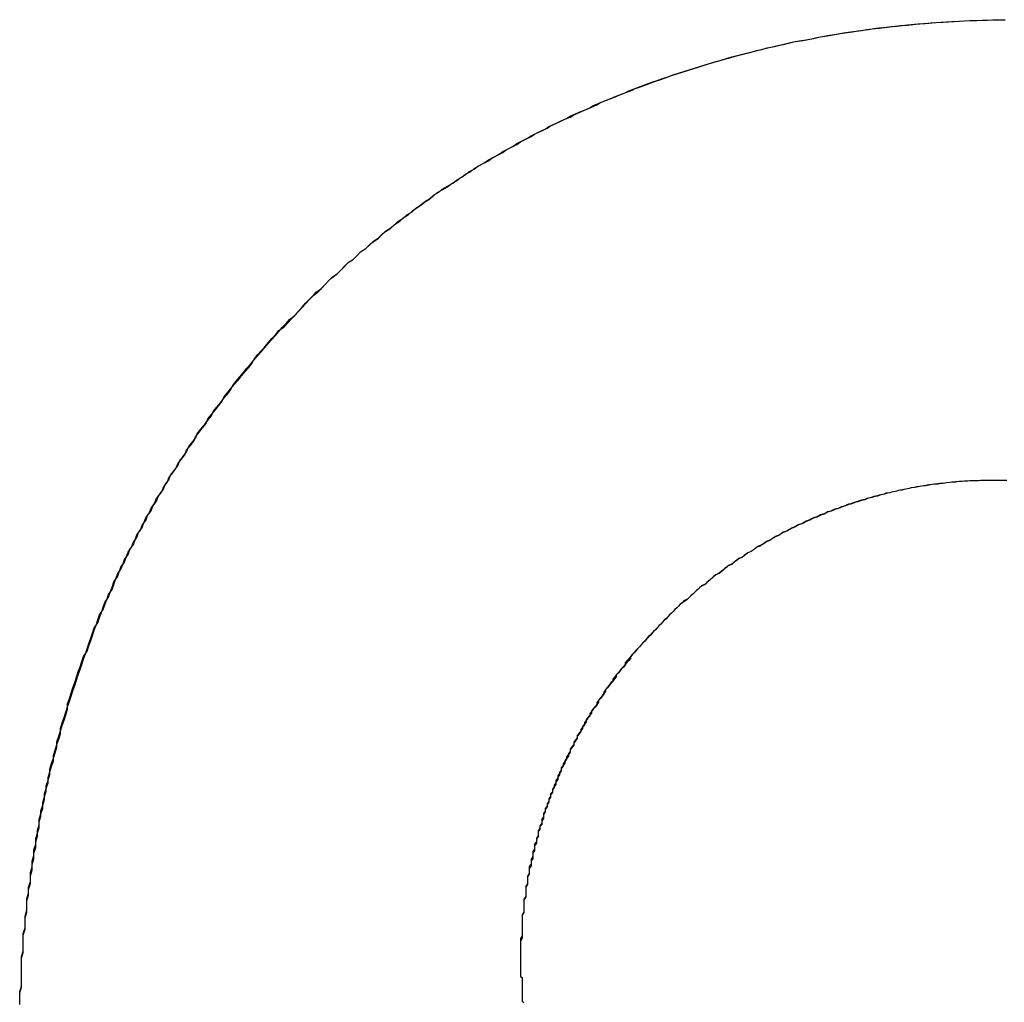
# Model space of a CAD drawing. Extents: x 1107 to 4046, y 937 to 3355.
# Tile 783 of 861: x 3054.956 to 3055.51, y 1750.831 to 1751.385. Entities that reach past the tile are written whole.
import ezdxf

# ---------------------------------------------------------------- set-up
doc = ezdxf.new("R2010")
doc.units = 0
doc.layers.add('KF_VIDA_L___C_LEFT', color=7, linetype='CONTINUOUS')

# ---------------------------------------------------------------- blocks, each defined once
blk = doc.blocks.new('KF_VIDA_L___C_LEFT')
at = {"layer": 'KF_VIDA_L___C_LEFT'}
for points in [[(165.652, 61.6173, 0), (165.652, 61.6207, 0), (165.652, 61.624, 0), (165.653, 61.6273, 0), (165.653, 61.6306, 0), (165.653, 61.6339, 0), (165.653, 61.6372, 0), (165.653, 61.6405, 0), (165.653, 61.6438, 0), (165.654, 61.6471, 0), (165.654, 61.6504, 0), (165.654, 61.6536, 0), (165.654, 61.6569, 0), (165.655, 61.6602, 0), (165.655, 61.6635, 0), (165.655, 61.6667, 0), (165.656, 61.67, 0), (165.656, 61.6732, 0), (165.656, 61.6765, 0), (165.657, 61.6797, 0), (165.657, 61.6829, 0), (165.658, 61.6862, 0), (165.658, 61.6894, 0), (165.659, 61.6926, 0), (165.659, 61.6958, 0), (165.66, 61.699, 0), (165.66, 61.7022, 0), (165.661, 61.7054, 0), (165.661, 61.7086, 0), (165.662, 61.7118, 0), (165.662, 61.7149, 0), (165.663, 61.7181, 0), (165.663, 61.7213, 0), (165.664, 61.7244, 0), (165.665, 61.7276, 0), (165.665, 61.7307, 0), (165.666, 61.7339, 0), (165.667, 61.737, 0), (165.667, 61.7401, 0), (165.668, 61.7432, 0), (165.669, 61.7464, 0), (165.669, 61.7495, 0), (165.67, 61.7526, 0), (165.671, 61.7557, 0), (165.672, 61.7587, 0), (165.673, 61.7618, 0), (165.673, 61.7649, 0), (165.674, 61.768, 0), (165.675, 61.771, 0), (165.676, 61.7741, 0), (165.677, 61.7771, 0), (165.678, 61.7801, 0), (165.679, 61.7832, 0), (165.679, 61.7862, 0), (165.68, 61.7892, 0), (165.681, 61.7922, 0), (165.682, 61.7952, 0), (165.683, 61.7982, 0), (165.684, 61.8012, 0), (165.685, 61.8042, 0), (165.686, 61.8071, 0), (165.687, 61.8101, 0), (165.688, 61.813, 0), (165.69, 61.816, 0), (165.691, 61.8189, 0), (165.692, 61.8219, 0), (165.693, 61.8248, 0), (165.694, 61.8277, 0), (165.695, 61.8306, 0), (165.696, 61.8335, 0), (165.697, 61.8364, 0), (165.699, 61.8393, 0), (165.7, 61.8421, 0), (165.701, 61.845, 0), (165.702, 61.8478, 0), (165.704, 61.8507, 0), (165.705, 61.8535, 0), (165.706, 61.8563, 0), (165.707, 61.8592, 0), (165.709, 61.862, 0), (165.71, 61.8648, 0), (165.711, 61.8676, 0), (165.713, 61.8703, 0), (165.714, 61.8731, 0), (165.716, 61.8759, 0), (165.717, 61.8786, 0), (165.718, 61.8814, 0), (165.72, 61.8841, 0), (165.721, 61.8868, 0), (165.723, 61.8895, 0), (165.724, 61.8923, 0), (165.726, 61.8949, 0), (165.727, 61.8976, 0), (165.729, 61.9003, 0), (165.73, 61.903, 0), (165.732, 61.9056, 0), (165.733, 61.9083, 0), (165.735, 61.9109, 0), (165.736, 61.9135, 0), (165.738, 61.9162, 0), (165.74, 61.9188, 0), (165.741, 61.9214, 0), (165.743, 61.9239, 0), (165.745, 61.9265, 0), (165.746, 61.9291, 0), (165.748, 61.9316, 0), (165.75, 61.9342, 0), (165.751, 61.9367, 0), (165.753, 61.9392, 0), (165.755, 61.9417, 0), (165.757, 61.9442, 0), (165.758, 61.9467, 0), (165.76, 61.9492, 0), (165.762, 61.9517, 0), (165.764, 61.9541, 0), (165.766, 61.9566, 0), (165.767, 61.959, 0), (165.769, 61.9614, 0), (165.771, 61.9638, 0), (165.773, 61.9662, 0), (165.775, 61.9686, 0), (165.777, 61.971, 0), (165.779, 61.9734, 0), (165.781, 61.9757, 0), (165.783, 61.9781, 0), (165.784, 61.9804, 0), (165.786, 61.9827, 0), (165.788, 61.985, 0), (165.79, 61.9873, 0), (165.792, 61.9896, 0), (165.794, 61.9919, 0), (165.796, 61.9941, 0), (165.798, 61.9964, 0), (165.801, 61.9986, 0), (165.803, 62.0008, 0), (165.805, 62.0031, 0), (165.807, 62.0052, 0), (165.809, 62.0074, 0), (165.811, 62.0096, 0), (165.813, 62.0118, 0), (165.815, 62.0139, 0), (165.817, 62.0161, 0), (165.82, 62.0182, 0), (165.822, 62.0203, 0), (165.824, 62.0224, 0), (165.826, 62.0245, 0), (165.828, 62.0265, 0), (165.831, 62.0286, 0), (165.833, 62.0306, 0), (165.835, 62.0327, 0), (165.837, 62.0347, 0), (165.84, 62.0367, 0), (165.842, 62.0387, 0), (165.844, 62.0407, 0), (165.847, 62.0426, 0), (165.849, 62.0446, 0), (165.851, 62.0465, 0), (165.854, 62.0485, 0), (165.856, 62.0504, 0), (165.858, 62.0523, 0), (165.861, 62.0542, 0), (165.863, 62.056, 0), (165.865, 62.0579, 0), (165.868, 62.0597, 0), (165.87, 62.0616, 0), (165.873, 62.0634, 0), (165.875, 62.0652, 0), (165.878, 62.067, 0), (165.88, 62.0688, 0), (165.883, 62.0705, 0), (165.885, 62.0723, 0), (165.887, 62.074, 0), (165.89, 62.0757, 0), (165.893, 62.0774, 0), (165.895, 62.0791, 0), (165.898, 62.0808, 0), (165.9, 62.0825, 0), (165.903, 62.0841, 0), (165.905, 62.0858, 0), (165.908, 62.0874, 0), (165.91, 62.089, 0), (165.913, 62.0906, 0), (165.916, 62.0921, 0), (165.918, 62.0937, 0), (165.921, 62.0953, 0), (165.924, 62.0968, 0), (165.926, 62.0983, 0), (165.929, 62.0998, 0), (165.932, 62.1013, 0), (165.934, 62.1028, 0), (165.937, 62.1042, 0), (165.94, 62.1057, 0), (165.942, 62.1071, 0), (165.945, 62.1085, 0), (165.948, 62.1099, 0), (165.95, 62.1113, 0), (165.953, 62.1127, 0), (165.956, 62.114, 0), (165.959, 62.1154, 0), (165.962, 62.1167, 0), (165.964, 62.118, 0), (165.967, 62.1193, 0), (165.97, 62.1206, 0), (165.973, 62.1219, 0), (165.975, 62.1231, 0), (165.978, 62.1243, 0), (165.981, 62.1256, 0), (165.984, 62.1268, 0), (165.987, 62.1279, 0), (165.99, 62.1291, 0), (165.993, 62.1303, 0), (165.995, 62.1314, 0), (165.998, 62.1325, 0), (166.001, 62.1336, 0), (166.004, 62.1347, 0), (166.007, 62.1358, 0), (166.01, 62.1369, 0), (166.013, 62.1379, 0), (166.016, 62.139, 0), (166.019, 62.14, 0), (166.022, 62.141, 0), (166.025, 62.142, 0), (166.028, 62.1429, 0), (166.031, 62.1439, 0), (166.034, 62.1448, 0), (166.037, 62.1457, 0), (166.04, 62.1467, 0), (166.043, 62.1475, 0), (166.046, 62.1484, 0), (166.049, 62.1493, 0), (166.052, 62.1501, 0), (166.055, 62.1509, 0), (166.058, 62.1517, 0), (166.061, 62.1525, 0), (166.064, 62.1533, 0), (166.067, 62.1541, 0), (166.07, 62.1548, 0), (166.073, 62.1556, 0), (166.076, 62.1563, 0), (166.079, 62.157, 0), (166.082, 62.1576, 0), (166.085, 62.1583, 0), (166.088, 62.159, 0), (166.091, 62.1596, 0), (166.095, 62.1602, 0), (166.098, 62.1608, 0), (166.101, 62.1614, 0), (166.104, 62.162, 0), (166.107, 62.1625, 0), (166.11, 62.163, 0), (166.113, 62.1636, 0), (166.116, 62.1641, 0), (166.12, 62.1646, 0), (166.123, 62.165, 0), (166.126, 62.1655, 0), (166.129, 62.1659, 0), (166.132, 62.1663, 0), (166.136, 62.1667, 0), (166.139, 62.1671, 0), (166.142, 62.1675, 0), (166.145, 62.1679, 0), (166.148, 62.1682, 0), (166.152, 62.1685, 0), (166.155, 62.1688, 0), (166.158, 62.1691, 0), (166.161, 62.1694, 0), (166.164, 62.1696, 0), (166.168, 62.1699, 0), (166.171, 62.1701, 0), (166.174, 62.1703, 0), (166.177, 62.1705, 0), (166.181, 62.1707, 0), (166.184, 62.1708, 0), (166.187, 62.171, 0), (166.191, 62.1711, 0), (166.194, 62.1712, 0), (166.197, 62.1713, 0), (166.2, 62.1714, 0), (166.204, 62.1714, 0), (166.207, 62.1715, 0)], [(165.652, 61.617, 0), (165.652, 61.6203, 0), (165.652, 61.6235, 0), (165.653, 61.6268, 0), (165.653, 61.6301, 0), (165.653, 61.6333, 0), (165.653, 61.6366, 0), (165.653, 61.6398, 0), (165.653, 61.6431, 0), (165.654, 61.6463, 0), (165.654, 61.6496, 0), (165.654, 61.6528, 0), (165.654, 61.656, 0), (165.655, 61.6593, 0), (165.655, 61.6625, 0), (165.655, 61.6657, 0), (165.656, 61.6689, 0), (165.656, 61.6722, 0), (165.656, 61.6754, 0), (165.657, 61.6786, 0), (165.657, 61.6818, 0), (165.658, 61.685, 0), (165.658, 61.6882, 0), (165.658, 61.6913, 0), (165.659, 61.6945, 0), (165.659, 61.6977, 0), (165.66, 61.7009, 0), (165.66, 61.7041, 0), (165.661, 61.7072, 0), (165.661, 61.7104, 0), (165.662, 61.7135, 0), (165.663, 61.7167, 0), (165.663, 61.7198, 0), (165.664, 61.723, 0), (165.664, 61.7261, 0), (165.665, 61.7292, 0), (165.666, 61.7324, 0), (165.666, 61.7355, 0), (165.667, 61.7386, 0), (165.668, 61.7417, 0), (165.668, 61.7448, 0), (165.669, 61.7479, 0), (165.67, 61.751, 0), (165.671, 61.7541, 0), (165.671, 61.7571, 0), (165.672, 61.7602, 0), (165.673, 61.7633, 0), (165.674, 61.7663, 0), (165.675, 61.7694, 0), (165.675, 61.7724, 0), (165.676, 61.7755, 0), (165.677, 61.7785, 0), (165.678, 61.7815, 0), (165.679, 61.7845, 0), (165.68, 61.7876, 0), (165.681, 61.7906, 0), (165.682, 61.7936, 0), (165.683, 61.7966, 0), (165.684, 61.7995, 0), (165.685, 61.8025, 0), (165.686, 61.8055, 0), (165.687, 61.8085, 0), (165.688, 61.8114, 0), (165.689, 61.8144, 0), (165.69, 61.8173, 0), (165.691, 61.8202, 0), (165.692, 61.8232, 0), (165.693, 61.8261, 0), (165.694, 61.829, 0), (165.696, 61.8319, 0), (165.697, 61.8348, 0), (165.698, 61.8377, 0), (165.699, 61.8406, 0), (165.7, 61.8434, 0), (165.702, 61.8463, 0), (165.703, 61.8492, 0), (165.704, 61.852, 0), (165.705, 61.8549, 0), (165.707, 61.8577, 0), (165.708, 61.8605, 0), (165.709, 61.8633, 0), (165.711, 61.8661, 0), (165.712, 61.8689, 0), (165.713, 61.8717, 0), (165.715, 61.8745, 0), (165.716, 61.8773, 0), (165.718, 61.88, 0), (165.719, 61.8828, 0), (165.721, 61.8855, 0), (165.722, 61.8882, 0), (165.723, 61.891, 0), (165.725, 61.8937, 0), (165.726, 61.8964, 0), (165.728, 61.8991, 0), (165.729, 61.9018, 0), (165.731, 61.9044, 0), (165.733, 61.9071, 0), (165.734, 61.9098, 0), (165.736, 61.9124, 0), (165.737, 61.9151, 0), (165.739, 61.9177, 0), (165.741, 61.9203, 0), (165.742, 61.9229, 0), (165.744, 61.9255, 0), (165.746, 61.9281, 0), (165.747, 61.9307, 0), (165.749, 61.9332, 0), (165.751, 61.9358, 0), (165.752, 61.9383, 0), (165.754, 61.9409, 0), (165.756, 61.9434, 0), (165.758, 61.9459, 0), (165.76, 61.9484, 0), (165.761, 61.9509, 0), (165.763, 61.9534, 0), (165.765, 61.9558, 0), (165.767, 61.9583, 0), (165.769, 61.9607, 0), (165.771, 61.9632, 0), (165.772, 61.9656, 0), (165.774, 61.968, 0), (165.776, 61.9704, 0), (165.778, 61.9728, 0), (165.78, 61.9752, 0), (165.782, 61.9775, 0), (165.784, 61.9799, 0), (165.786, 61.9822, 0), (165.788, 61.9845, 0), (165.79, 61.9869, 0), (165.792, 61.9892, 0), (165.794, 61.9915, 0), (165.796, 61.9937, 0), (165.798, 61.996, 0), (165.8, 61.9983, 0), (165.802, 62.0005, 0), (165.804, 62.0027, 0), (165.807, 62.005, 0), (165.809, 62.0072, 0), (165.811, 62.0094, 0), (165.813, 62.0115, 0), (165.815, 62.0137, 0), (165.817, 62.0159, 0), (165.819, 62.018, 0), (165.822, 62.0201, 0), (165.824, 62.0223, 0), (165.826, 62.0244, 0), (165.828, 62.0264, 0), (165.831, 62.0285, 0), (165.833, 62.0306, 0), (165.835, 62.0326, 0), (165.837, 62.0347, 0), (165.84, 62.0367, 0), (165.842, 62.0387, 0), (165.844, 62.0407, 0), (165.847, 62.0427, 0), (165.849, 62.0447, 0), (165.851, 62.0466, 0), (165.854, 62.0486, 0), (165.856, 62.0505, 0), (165.858, 62.0524, 0), (165.861, 62.0543, 0), (165.863, 62.0562, 0), (165.866, 62.0581, 0), (165.868, 62.0599, 0), (165.871, 62.0618, 0), (165.873, 62.0636, 0), (165.875, 62.0654, 0), (165.878, 62.0672, 0), (165.88, 62.069, 0), (165.883, 62.0708, 0), (165.885, 62.0726, 0), (165.888, 62.0743, 0), (165.89, 62.076, 0), (165.893, 62.0777, 0), (165.896, 62.0795, 0), (165.898, 62.0811, 0), (165.901, 62.0828, 0), (165.903, 62.0845, 0), (165.906, 62.0861, 0), (165.908, 62.0877, 0), (165.911, 62.0894, 0), (165.914, 62.091, 0), (165.916, 62.0925, 0), (165.919, 62.0941, 0), (165.922, 62.0957, 0), (165.924, 62.0972, 0), (165.927, 62.0987, 0), (165.93, 62.1002, 0), (165.932, 62.1017, 0), (165.935, 62.1032, 0), (165.938, 62.1047, 0), (165.94, 62.1061, 0), (165.943, 62.1076, 0), (165.946, 62.109, 0), (165.949, 62.1104, 0), (165.951, 62.1118, 0), (165.954, 62.1131, 0), (165.957, 62.1145, 0), (165.96, 62.1158, 0), (165.962, 62.1172, 0), (165.965, 62.1185, 0), (165.968, 62.1198, 0), (165.971, 62.121, 0), (165.974, 62.1223, 0), (165.977, 62.1236, 0), (165.979, 62.1248, 0), (165.982, 62.126, 0), (165.985, 62.1272, 0), (165.988, 62.1284, 0), (165.991, 62.1296, 0), (165.994, 62.1307, 0), (165.997, 62.1319, 0), (165.999, 62.133, 0), (166.002, 62.1341, 0), (166.005, 62.1352, 0), (166.008, 62.1363, 0), (166.011, 62.1373, 0), (166.014, 62.1384, 0), (166.017, 62.1394, 0), (166.02, 62.1404, 0), (166.023, 62.1414, 0), (166.026, 62.1424, 0), (166.029, 62.1433, 0), (166.032, 62.1443, 0), (166.035, 62.1452, 0), (166.038, 62.1461, 0), (166.041, 62.147, 0), (166.044, 62.1479, 0), (166.047, 62.1488, 0), (166.05, 62.1496, 0), (166.053, 62.1505, 0), (166.056, 62.1513, 0), (166.059, 62.1521, 0), (166.062, 62.1529, 0), (166.065, 62.1536, 0), (166.068, 62.1544, 0), (166.071, 62.1551, 0), (166.074, 62.1558, 0), (166.077, 62.1565, 0), (166.08, 62.1572, 0), (166.083, 62.1579, 0), (166.086, 62.1586, 0), (166.089, 62.1592, 0), (166.093, 62.1598, 0), (166.096, 62.1604, 0), (166.099, 62.161, 0), (166.102, 62.1616, 0), (166.105, 62.1622, 0), (166.108, 62.1627, 0), (166.111, 62.1632, 0), (166.114, 62.1637, 0), (166.118, 62.1642, 0), (166.121, 62.1647, 0), (166.124, 62.1652, 0), (166.127, 62.1656, 0), (166.13, 62.166, 0), (166.133, 62.1665, 0), (166.136, 62.1669, 0), (166.14, 62.1672, 0), (166.143, 62.1676, 0), (166.146, 62.1679, 0), (166.149, 62.1683, 0), (166.152, 62.1686, 0), (166.156, 62.1689, 0), (166.159, 62.1692, 0), (166.162, 62.1694, 0), (166.165, 62.1697, 0), (166.168, 62.1699, 0), (166.172, 62.1701, 0), (166.175, 62.1703, 0), (166.178, 62.1705, 0), (166.181, 62.1707, 0), (166.184, 62.1709, 0), (166.188, 62.171, 0), (166.191, 62.1711, 0), (166.194, 62.1712, 0), (166.197, 62.1713, 0), (166.201, 62.1714, 0), (166.204, 62.1714, 0), (166.207, 62.1715, 0)], [(166.199, 61.9121, 0), (166.197, 61.9121, 0), (166.196, 61.9121, 0), (166.195, 61.912, 0), (166.193, 61.912, 0), (166.192, 61.9119, 0), (166.19, 61.9119, 0), (166.189, 61.9118, 0), (166.187, 61.9118, 0), (166.186, 61.9117, 0), (166.184, 61.9116, 0), (166.183, 61.9115, 0), (166.181, 61.9114, 0), (166.18, 61.9113, 0), (166.179, 61.9111, 0), (166.177, 61.911, 0), (166.176, 61.9109, 0), (166.174, 61.9107, 0), (166.173, 61.9106, 0), (166.171, 61.9104, 0), (166.17, 61.9102, 0), (166.169, 61.91, 0), (166.167, 61.9099, 0), (166.166, 61.9097, 0), (166.164, 61.9094, 0), (166.163, 61.9092, 0), (166.161, 61.909, 0), (166.16, 61.9088, 0), (166.158, 61.9085, 0), (166.157, 61.9083, 0), (166.156, 61.908, 0), (166.154, 61.9078, 0), (166.153, 61.9075, 0), (166.151, 61.9072, 0), (166.15, 61.9069, 0), (166.149, 61.9066, 0), (166.147, 61.9063, 0), (166.146, 61.906, 0), (166.144, 61.9057, 0), (166.143, 61.9054, 0), (166.142, 61.905, 0), (166.14, 61.9047, 0), (166.139, 61.9043, 0), (166.137, 61.904, 0), (166.136, 61.9036, 0), (166.135, 61.9032, 0), (166.133, 61.9029, 0), (166.132, 61.9025, 0), (166.13, 61.9021, 0), (166.129, 61.9017, 0), (166.128, 61.9012, 0), (166.126, 61.9008, 0), (166.125, 61.9004, 0), (166.123, 61.9, 0), (166.122, 61.8995, 0), (166.121, 61.8991, 0), (166.119, 61.8986, 0), (166.118, 61.8981, 0), (166.117, 61.8977, 0), (166.115, 61.8972, 0), (166.114, 61.8967, 0), (166.113, 61.8962, 0), (166.111, 61.8957, 0), (166.11, 61.8952, 0), (166.109, 61.8947, 0), (166.107, 61.8941, 0), (166.106, 61.8936, 0), (166.105, 61.893, 0), (166.103, 61.8925, 0), (166.102, 61.8919, 0), (166.101, 61.8914, 0), (166.099, 61.8908, 0), (166.098, 61.8902, 0), (166.097, 61.8896, 0), (166.095, 61.889, 0), (166.094, 61.8884, 0), (166.093, 61.8878, 0), (166.091, 61.8872, 0), (166.09, 61.8866, 0), (166.089, 61.886, 0), (166.087, 61.8853, 0), (166.086, 61.8847, 0), (166.085, 61.884, 0), (166.084, 61.8834, 0), (166.082, 61.8827, 0), (166.081, 61.8821, 0), (166.08, 61.8814, 0), (166.078, 61.8807, 0), (166.077, 61.88, 0), (166.076, 61.8793, 0), (166.075, 61.8786, 0), (166.073, 61.8779, 0), (166.072, 61.8772, 0), (166.071, 61.8764, 0), (166.07, 61.8757, 0), (166.068, 61.875, 0), (166.067, 61.8742, 0), (166.066, 61.8735, 0), (166.065, 61.8727, 0), (166.064, 61.872, 0), (166.062, 61.8712, 0), (166.061, 61.8704, 0), (166.06, 61.8696, 0), (166.059, 61.8688, 0), (166.057, 61.868, 0), (166.056, 61.8672, 0), (166.055, 61.8664, 0), (166.054, 61.8656, 0), (166.053, 61.8648, 0), (166.051, 61.864, 0), (166.05, 61.8631, 0), (166.049, 61.8623, 0), (166.048, 61.8614, 0), (166.047, 61.8606, 0), (166.046, 61.8597, 0), (166.044, 61.8589, 0), (166.043, 61.858, 0), (166.042, 61.8571, 0), (166.041, 61.8562, 0), (166.04, 61.8553, 0), (166.039, 61.8544, 0), (166.038, 61.8535, 0), (166.036, 61.8526, 0), (166.035, 61.8517, 0), (166.034, 61.8508, 0), (166.033, 61.8499, 0), (166.032, 61.8489, 0), (166.031, 61.848, 0), (166.03, 61.8471, 0), (166.029, 61.8461, 0), (166.028, 61.8452, 0), (166.027, 61.8442, 0), (166.025, 61.8432, 0), (166.024, 61.8423, 0), (166.023, 61.8413, 0), (166.022, 61.8403, 0), (166.021, 61.8393, 0), (166.02, 61.8383, 0), (166.019, 61.8373, 0), (166.018, 61.8363, 0), (166.017, 61.8353, 0), (166.016, 61.8343, 0), (166.015, 61.8333, 0), (166.014, 61.8322, 0), (166.013, 61.8312, 0), (166.012, 61.8302, 0), (166.011, 61.8291, 0), (166.01, 61.8281, 0), (166.009, 61.827, 0), (166.008, 61.826, 0), (166.007, 61.8249, 0), (166.006, 61.8239, 0), (166.005, 61.8228, 0), (166.004, 61.8217, 0), (166.003, 61.8206, 0), (166.002, 61.8195, 0), (166.001, 61.8184, 0), (166, 61.8173, 0), (165.999, 61.8162, 0), (165.998, 61.8151, 0), (165.997, 61.814, 0), (165.996, 61.8129, 0), (165.996, 61.8118, 0), (165.995, 61.8107, 0), (165.994, 61.8095, 0), (165.993, 61.8084, 0), (165.992, 61.8072, 0), (165.991, 61.8061, 0), (165.99, 61.8049, 0), (165.989, 61.8038, 0), (165.988, 61.8026, 0), (165.988, 61.8015, 0), (165.987, 61.8003, 0), (165.986, 61.7991, 0), (165.985, 61.798, 0), (165.984, 61.7968, 0), (165.983, 61.7956, 0), (165.982, 61.7944, 0), (165.982, 61.7932, 0), (165.981, 61.792, 0), (165.98, 61.7908, 0), (165.979, 61.7896, 0), (165.978, 61.7884, 0), (165.978, 61.7872, 0), (165.977, 61.7859, 0), (165.976, 61.7847, 0), (165.975, 61.7835, 0), (165.974, 61.7823, 0), (165.974, 61.781, 0), (165.973, 61.7798, 0), (165.972, 61.7785, 0), (165.971, 61.7773, 0), (165.971, 61.776, 0), (165.97, 61.7748, 0), (165.969, 61.7735, 0), (165.969, 61.7723, 0), (165.968, 61.771, 0), (165.967, 61.7697, 0), (165.966, 61.7685, 0), (165.966, 61.7672, 0), (165.965, 61.7659, 0), (165.964, 61.7646, 0), (165.964, 61.7633, 0), (165.963, 61.762, 0), (165.962, 61.7607, 0), (165.962, 61.7594, 0), (165.961, 61.7581, 0), (165.961, 61.7568, 0), (165.96, 61.7555, 0), (165.959, 61.7542, 0), (165.959, 61.7529, 0), (165.958, 61.7516, 0), (165.957, 61.7502, 0), (165.957, 61.7489, 0), (165.956, 61.7476, 0), (165.956, 61.7462, 0), (165.955, 61.7449, 0), (165.955, 61.7436, 0), (165.954, 61.7422, 0), (165.954, 61.7409, 0), (165.953, 61.7395, 0), (165.952, 61.7382, 0), (165.952, 61.7368, 0), (165.951, 61.7355, 0), (165.951, 61.7341, 0), (165.95, 61.7327, 0), (165.95, 61.7314, 0), (165.949, 61.73, 0), (165.949, 61.7286, 0), (165.948, 61.7273, 0), (165.948, 61.7259, 0), (165.947, 61.7245, 0), (165.947, 61.7231, 0), (165.947, 61.7217, 0), (165.946, 61.7204, 0), (165.946, 61.719, 0), (165.945, 61.7176, 0), (165.945, 61.7162, 0), (165.944, 61.7148, 0), (165.944, 61.7134, 0), (165.944, 61.712, 0), (165.943, 61.7106, 0), (165.943, 61.7092, 0), (165.943, 61.7078, 0), (165.942, 61.7063, 0), (165.942, 61.7049, 0), (165.942, 61.7035, 0), (165.941, 61.7021, 0), (165.941, 61.7007, 0), (165.941, 61.6992, 0), (165.94, 61.6978, 0), (165.94, 61.6964, 0), (165.94, 61.695, 0), (165.939, 61.6935, 0), (165.939, 61.6921, 0), (165.939, 61.6907, 0), (165.938, 61.6892, 0), (165.938, 61.6878, 0), (165.938, 61.6864, 0), (165.938, 61.6849, 0), (165.937, 61.6835, 0), (165.937, 61.682, 0), (165.937, 61.6806, 0), (165.937, 61.6791, 0), (165.937, 61.6777, 0), (165.936, 61.6762, 0), (165.936, 61.6748, 0), (165.936, 61.6733, 0), (165.936, 61.6719, 0), (165.936, 61.6704, 0), (165.936, 61.6689, 0), (165.935, 61.6675, 0), (165.935, 61.666, 0), (165.935, 61.6645, 0), (165.935, 61.6631, 0), (165.935, 61.6616, 0), (165.935, 61.6601, 0), (165.935, 61.6587, 0), (165.935, 61.6572, 0), (165.935, 61.6557, 0), (165.935, 61.6543, 0), (165.934, 61.6528, 0), (165.934, 61.6513, 0), (165.934, 61.6498, 0), (165.934, 61.6484, 0), (165.934, 61.6469, 0), (165.934, 61.6454, 0), (165.934, 61.6439, 0)], [(166.199, 61.9121, 0), (166.197, 61.9121, 0), (166.196, 61.9121, 0), (166.195, 61.912, 0), (166.193, 61.912, 0), (166.192, 61.9119, 0), (166.19, 61.9119, 0), (166.189, 61.9118, 0), (166.187, 61.9118, 0), (166.186, 61.9117, 0), (166.185, 61.9116, 0), (166.183, 61.9115, 0), (166.182, 61.9114, 0), (166.18, 61.9113, 0), (166.179, 61.9112, 0), (166.177, 61.911, 0), (166.176, 61.9109, 0), (166.174, 61.9107, 0), (166.173, 61.9106, 0), (166.172, 61.9104, 0), (166.17, 61.9103, 0), (166.169, 61.9101, 0), (166.167, 61.9099, 0), (166.166, 61.9097, 0), (166.164, 61.9095, 0), (166.163, 61.9093, 0), (166.162, 61.9091, 0), (166.16, 61.9088, 0), (166.159, 61.9086, 0), (166.157, 61.9084, 0), (166.156, 61.9081, 0), (166.154, 61.9078, 0), (166.153, 61.9076, 0), (166.152, 61.9073, 0), (166.15, 61.907, 0), (166.149, 61.9067, 0), (166.147, 61.9064, 0), (166.146, 61.9061, 0), (166.145, 61.9058, 0), (166.143, 61.9055, 0), (166.142, 61.9051, 0), (166.14, 61.9048, 0), (166.139, 61.9044, 0), (166.138, 61.9041, 0), (166.136, 61.9037, 0), (166.135, 61.9033, 0), (166.133, 61.903, 0), (166.132, 61.9026, 0), (166.131, 61.9022, 0), (166.129, 61.9018, 0), (166.128, 61.9014, 0), (166.126, 61.9009, 0), (166.125, 61.9005, 0), (166.124, 61.9001, 0), (166.122, 61.8996, 0), (166.121, 61.8992, 0), (166.12, 61.8987, 0), (166.118, 61.8983, 0), (166.117, 61.8978, 0), (166.116, 61.8973, 0), (166.114, 61.8968, 0), (166.113, 61.8963, 0), (166.111, 61.8958, 0), (166.11, 61.8953, 0), (166.109, 61.8948, 0), (166.107, 61.8943, 0), (166.106, 61.8937, 0), (166.105, 61.8932, 0), (166.103, 61.8926, 0), (166.102, 61.8921, 0), (166.101, 61.8915, 0), (166.099, 61.891, 0), (166.098, 61.8904, 0), (166.097, 61.8898, 0), (166.095, 61.8892, 0), (166.094, 61.8886, 0), (166.093, 61.888, 0), (166.092, 61.8874, 0), (166.09, 61.8868, 0), (166.089, 61.8861, 0), (166.088, 61.8855, 0), (166.086, 61.8848, 0), (166.085, 61.8842, 0), (166.084, 61.8835, 0), (166.082, 61.8829, 0), (166.081, 61.8822, 0), (166.08, 61.8815, 0), (166.079, 61.8808, 0), (166.077, 61.8801, 0), (166.076, 61.8794, 0), (166.075, 61.8787, 0), (166.074, 61.878, 0), (166.072, 61.8773, 0), (166.071, 61.8766, 0), (166.07, 61.8758, 0), (166.069, 61.8751, 0), (166.067, 61.8744, 0), (166.066, 61.8736, 0), (166.065, 61.8728, 0), (166.064, 61.8721, 0), (166.062, 61.8713, 0), (166.061, 61.8705, 0), (166.06, 61.8697, 0), (166.059, 61.8689, 0), (166.057, 61.8681, 0), (166.056, 61.8673, 0), (166.055, 61.8665, 0), (166.054, 61.8657, 0), (166.053, 61.8649, 0), (166.051, 61.8641, 0), (166.05, 61.8632, 0), (166.049, 61.8624, 0), (166.048, 61.8615, 0), (166.047, 61.8607, 0), (166.046, 61.8598, 0), (166.044, 61.8589, 0), (166.043, 61.8581, 0), (166.042, 61.8572, 0), (166.041, 61.8563, 0), (166.04, 61.8554, 0), (166.039, 61.8545, 0), (166.038, 61.8536, 0), (166.036, 61.8527, 0), (166.035, 61.8518, 0), (166.034, 61.8508, 0), (166.033, 61.8499, 0), (166.032, 61.849, 0), (166.031, 61.848, 0), (166.03, 61.8471, 0), (166.029, 61.8461, 0), (166.028, 61.8452, 0), (166.026, 61.8442, 0), (166.025, 61.8432, 0), (166.024, 61.8422, 0), (166.023, 61.8413, 0), (166.022, 61.8403, 0), (166.021, 61.8393, 0), (166.02, 61.8383, 0), (166.019, 61.8373, 0), (166.018, 61.8363, 0), (166.017, 61.8353, 0), (166.016, 61.8342, 0), (166.015, 61.8332, 0), (166.014, 61.8322, 0), (166.013, 61.8311, 0), (166.012, 61.8301, 0), (166.011, 61.829, 0), (166.01, 61.828, 0), (166.009, 61.8269, 0), (166.008, 61.8259, 0), (166.007, 61.8248, 0), (166.006, 61.8237, 0), (166.005, 61.8227, 0), (166.004, 61.8216, 0), (166.003, 61.8205, 0), (166.002, 61.8194, 0), (166.001, 61.8183, 0), (166, 61.8172, 0), (165.999, 61.8161, 0), (165.998, 61.815, 0), (165.997, 61.8138, 0), (165.996, 61.8127, 0), (165.995, 61.8116, 0), (165.994, 61.8105, 0), (165.993, 61.8093, 0), (165.993, 61.8082, 0), (165.992, 61.807, 0), (165.991, 61.8059, 0), (165.99, 61.8047, 0), (165.989, 61.8036, 0), (165.988, 61.8024, 0), (165.987, 61.8012, 0), (165.986, 61.8001, 0), (165.986, 61.7989, 0), (165.985, 61.7977, 0), (165.984, 61.7965, 0), (165.983, 61.7953, 0), (165.982, 61.7941, 0), (165.981, 61.7929, 0), (165.981, 61.7917, 0), (165.98, 61.7905, 0), (165.979, 61.7893, 0), (165.978, 61.7881, 0), (165.977, 61.7868, 0), (165.977, 61.7856, 0), (165.976, 61.7844, 0), (165.975, 61.7832, 0), (165.974, 61.7819, 0), (165.973, 61.7807, 0), (165.973, 61.7794, 0), (165.972, 61.7782, 0), (165.971, 61.7769, 0), (165.97, 61.7757, 0), (165.97, 61.7744, 0), (165.969, 61.7732, 0), (165.968, 61.7719, 0), (165.968, 61.7706, 0), (165.967, 61.7693, 0), (165.966, 61.7681, 0), (165.966, 61.7668, 0), (165.965, 61.7655, 0), (165.964, 61.7642, 0), (165.964, 61.7629, 0), (165.963, 61.7616, 0), (165.962, 61.7603, 0), (165.962, 61.759, 0), (165.961, 61.7577, 0), (165.96, 61.7564, 0), (165.96, 61.7551, 0), (165.959, 61.7538, 0), (165.958, 61.7524, 0), (165.958, 61.7511, 0), (165.957, 61.7498, 0), (165.957, 61.7485, 0), (165.956, 61.7471, 0), (165.955, 61.7458, 0), (165.955, 61.7445, 0), (165.954, 61.7431, 0), (165.954, 61.7418, 0), (165.953, 61.7404, 0), (165.953, 61.7391, 0), (165.952, 61.7377, 0), (165.952, 61.7364, 0), (165.951, 61.735, 0), (165.951, 61.7336, 0), (165.95, 61.7323, 0), (165.95, 61.7309, 0), (165.949, 61.7295, 0), (165.949, 61.7282, 0), (165.948, 61.7268, 0), (165.948, 61.7254, 0), (165.947, 61.724, 0), (165.947, 61.7227, 0), (165.946, 61.7213, 0), (165.946, 61.7199, 0), (165.946, 61.7185, 0), (165.945, 61.7171, 0), (165.945, 61.7157, 0), (165.944, 61.7143, 0), (165.944, 61.7129, 0), (165.944, 61.7115, 0), (165.943, 61.7101, 0), (165.943, 61.7087, 0), (165.942, 61.7073, 0), (165.942, 61.7059, 0), (165.942, 61.7045, 0), (165.941, 61.7031, 0), (165.941, 61.7017, 0), (165.941, 61.7002, 0), (165.94, 61.6988, 0), (165.94, 61.6974, 0), (165.94, 61.696, 0), (165.939, 61.6946, 0), (165.939, 61.6931, 0), (165.939, 61.6917, 0), (165.939, 61.6903, 0), (165.938, 61.6888, 0), (165.938, 61.6874, 0), (165.938, 61.686, 0), (165.938, 61.6845, 0), (165.937, 61.6831, 0), (165.937, 61.6817, 0), (165.937, 61.6802, 0), (165.937, 61.6788, 0), (165.937, 61.6774, 0), (165.936, 61.6759, 0), (165.936, 61.6745, 0), (165.936, 61.673, 0), (165.936, 61.6716, 0), (165.936, 61.6701, 0), (165.936, 61.6687, 0), (165.935, 61.6672, 0), (165.935, 61.6658, 0), (165.935, 61.6643, 0), (165.935, 61.6629, 0), (165.935, 61.6614, 0), (165.935, 61.66, 0), (165.935, 61.6585, 0), (165.935, 61.6571, 0), (165.935, 61.6556, 0), (165.934, 61.6541, 0), (165.934, 61.6527, 0), (165.934, 61.6512, 0), (165.934, 61.6498, 0), (165.934, 61.6483, 0), (165.934, 61.6469, 0), (165.934, 61.6454, 0), (165.934, 61.6439, 0)], [(166.208, 61.9119, 0), (166.206, 61.912, 0), (166.205, 61.912, 0), (166.203, 61.9121, 0), (166.202, 61.9121, 0), (166.2, 61.9121, 0), (166.199, 61.9121, 0)], [(166.208, 61.912, 0), (166.206, 61.912, 0), (166.205, 61.912, 0), (166.203, 61.9121, 0), (166.202, 61.9121, 0), (166.2, 61.9121, 0), (166.199, 61.9121, 0)], [(165.934, 61.6439, 0), (165.934, 61.6432, 0), (165.934, 61.6424, 0), (165.934, 61.6417, 0), (165.934, 61.641, 0), (165.934, 61.6402, 0), (165.934, 61.6395, 0), (165.934, 61.6387, 0), (165.934, 61.638, 0), (165.934, 61.6373, 0), (165.934, 61.6365, 0), (165.934, 61.6358, 0), (165.934, 61.635, 0), (165.934, 61.6343, 0), (165.934, 61.6335, 0), (165.934, 61.6328, 0), (165.935, 61.6321, 0), (165.935, 61.6313, 0), (165.935, 61.6306, 0), (165.935, 61.6298, 0), (165.935, 61.6291, 0), (165.935, 61.6284, 0), (165.935, 61.6276, 0), (165.935, 61.6269, 0), (165.935, 61.6261, 0), (165.935, 61.6254, 0), (165.935, 61.6247, 0), (165.935, 61.6239, 0), (165.935, 61.6232, 0), (165.935, 61.6225, 0), (165.935, 61.6217, 0), (165.935, 61.621, 0), (165.935, 61.6202, 0), (165.935, 61.6195, 0), (165.935, 61.6188, 0), (165.936, 61.618, 0)], [(165.934, 61.6439, 0), (165.934, 61.6432, 0), (165.934, 61.6424, 0), (165.934, 61.6417, 0), (165.934, 61.641, 0), (165.934, 61.6402, 0), (165.934, 61.6395, 0), (165.934, 61.6387, 0), (165.934, 61.638, 0), (165.934, 61.6373, 0), (165.934, 61.6365, 0), (165.934, 61.6358, 0), (165.934, 61.635, 0), (165.934, 61.6343, 0), (165.934, 61.6335, 0), (165.934, 61.6328, 0), (165.935, 61.6321, 0), (165.935, 61.6313, 0), (165.935, 61.6306, 0), (165.935, 61.6298, 0), (165.935, 61.6291, 0), (165.935, 61.6284, 0), (165.935, 61.6276, 0), (165.935, 61.6269, 0), (165.935, 61.6261, 0), (165.935, 61.6254, 0), (165.935, 61.6247, 0), (165.935, 61.6239, 0), (165.935, 61.6232, 0), (165.935, 61.6225, 0), (165.935, 61.6217, 0), (165.935, 61.621, 0), (165.935, 61.6202, 0), (165.935, 61.6195, 0), (165.935, 61.6188, 0), (165.936, 61.618, 0)]]:
    blk.add_polyline3d(points, dxfattribs=at)

msp = doc.modelspace()

# ---------------------------------------------------------------- block references
at = {"layer": 'KF_VIDA_L___C_LEFT'}
msp.add_blockref('KF_VIDA_L___C_LEFT', (2889.30355, 1689.21316), dxfattribs=at)

doc.saveas('drawing.dxf')
